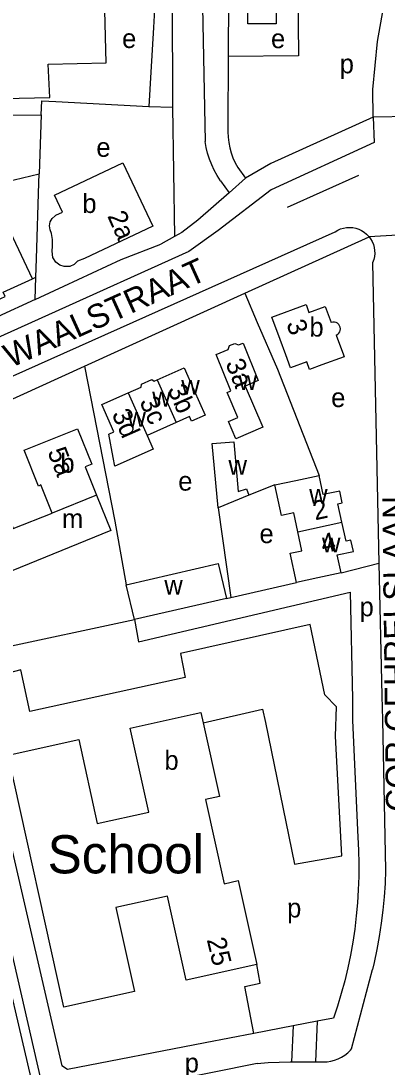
# Model space of a CAD drawing. Extents: x 156721 to 158827, y 386657 to 388950.
# Drawn here: x 157795.4 to 157872, y 387600.8 to 387819.8 of the extents above; entities that cross this region are included whole.
import ezdxf

# ---------------------------------------------------------------- set-up
doc = ezdxf.new("R2010")
doc.units = 0
for name, color, linetype in [('BLT_Basislijn', 7, 'Continuous'), ('BLT_Bebouwing', 7, 'Continuous'), ('BLT_Bebouwing_beschrifting', 7, 'Continuous'), ('BLT_Centroide', 7, 'Continuous'), ('BLT_Huisnummer', 7, 'Continuous'), ('BLT_Huisnummer_zonder_bebouwing', 7, 'Continuous'), ('BLT_Onderverdeling_panden', 7, 'Continuous'), ('BLT_Straatnaam', 7, 'Continuous'), ('BLT_Vlakafsluiter', 7, 'Continuous')]:
    doc.layers.add(name, color=color, linetype=linetype)

msp = doc.modelspace()

# ---------------------------------------------------------------- linework, layer by layer
at = {"layer": 'BLT_Basislijn'}
for p, q in [((157826.99, 387842.98), (157827.14, 387801.77)), ((157838.87, 387833.11), (157838.78, 387812.36)), ((157823.54, 387825.62), (157823.14, 387818.44)), ((157823.14, 387818.44), (157822.61, 387809.07)), ((157838.78, 387812.36), (157838.72, 387797.71)), ((157822.61, 387809.07), (157822.21, 387801.88)), ((157802.74, 387802.97), (157822.21, 387801.88)), ((157822.21, 387801.88), (157827.14, 387801.77)), ((157827.14, 387801.77), (157827.53, 387774.68)), ((157756.85, 387799.79), (157799.7, 387800.19)), ((157799.7, 387800.19), (157799.25, 387787.79)), ((157788.38, 387785.25), (157799.25, 387787.79)), ((157840.77, 387789.12), (157842.43, 387786.88)), ((157851.19, 387780.85), (157866.1, 387787.55)), ((157837.16, 387786.37), (157839.01, 387783.84)), ((157842.43, 387786.88), (157839.01, 387783.84)), ((157770.19, 387735.02), (157861.14, 387775.67)), ((157827.53, 387774.68), (157824.66, 387773.12)), ((157842.23, 387762.82), (157868.23, 387774.66)), ((157816.39, 387769.87), (157824.66, 387773.12)), ((157798.4, 387761.51), (157816.39, 387769.87)), ((157868.96, 387769.21), (157870.31, 387706.32)), ((157797.83, 387765.85), (157798.55, 387766.2)), ((157798.4, 387761.51), (157765.13, 387746.22)), ((157808.75, 387747.57), (157842.23, 387762.82)), ((157767.4, 387728.74), (157808.75, 387747.57)), ((157848.56, 387722.7), (157843.09, 387720.53)), ((157836.65, 387717.89), (157839.36, 387699.16)), ((157862.38, 387704.3), (157870.31, 387706.32)), ((157870.31, 387706.32), (157870.9, 387678.51)), ((157839.36, 387699.16), (157853.06, 387702.29)), ((157838.41, 387698.94), (157839.36, 387699.16)), ((157786.68, 387687.57), (157819.16, 387694.51)), ((157864.75, 387677.88), (157864.77, 387673.39)), ((157870.9, 387678.51), (157871.01, 387673.51)), ((157871.01, 387673.51), (157871.68, 387642.02)), ((157864.77, 387673.39), (157865.86, 387648.97)), ((157792.86, 387649.43), (157804, 387601.11)), ((157797.55, 387598.49), (157787.21, 387642.99)), ((157789.11, 387643.43), (157799.52, 387598.33)), ((157864.54, 387604.61), (157868.96, 387621.27)), ((157857.38, 387610.43), (157852.33, 387609.46)), ((157857.38, 387610.43), (157857.03, 387601.89)), ((157860.79, 387611.09), (157857.38, 387610.43)), ((157844.16, 387607.88), (157833.94, 387605.92)), ((157852.33, 387609.46), (157844.16, 387607.88)), ((157852.33, 387609.46), (157852.03, 387601.93)), ((157833.94, 387605.92), (157805.2, 387600.31)), ((157844.82, 387601.55), (157805.71, 387593.73)), ((157854.34, 387601.89), (157857.03, 387601.89)), ((157857.03, 387601.89), (157859.44, 387601.89)), ((157805.2, 387600.31), (157804, 387601.11))]:
    msp.add_line(p, q, dxfattribs=at)
for points in [[(157832.75, 387842.86), (157833.15, 387836.85), (157833.93, 387794.56)], [(157838.87, 387833.11), (157853.28, 387832.94), (157853.45, 387812.51), (157838.78, 387812.36)], [(157869.12, 387799.66), (157869.03, 387805.46), (157870.01, 387815.52), (157871.24, 387822.56)], [(157799.7, 387800.19), (157799.81, 387803.13), (157802.74, 387802.97)], [(157869.12, 387799.66), (157869.27, 387794.37), (157847.73, 387784.49), (157836.7, 387775.92), (157830.58, 387771.55), (157771.78, 387745.04), (157769.25, 387744.27), (157767.62, 387744.29), (157765.35, 387745.43), (157765.13, 387746.22)], [(157869.12, 387799.66), (157847.7, 387789.99), (157842.43, 387786.88)], [(157838.72, 387797.71), (157838.7, 387796.6), (157838.76, 387795.49), (157838.89, 387794.38), (157839.11, 387793.29), (157839.41, 387792.22), (157839.78, 387791.17), (157840.23, 387790.15), (157840.77, 387789.12)], [(157837.16, 387786.37), (157836.48, 387787.45), (157835.87, 387788.57), (157835.33, 387789.73), (157834.86, 387790.91), (157834.47, 387792.13), (157834.15, 387793.36), (157833.93, 387794.56)], [(157798.55, 387766.2), (157798.68, 387770.03), (157799.18, 387785.96), (157799.25, 387787.79)], [(157839.01, 387783.84), (157832.43, 387778.09), (157829.11, 387775.54), (157827.53, 387774.68)], [(157861.14, 387775.67), (157861.7, 387776.01), (157862.29, 387776.27), (157862.91, 387776.47), (157863.55, 387776.58), (157864.2, 387776.61), (157864.84, 387776.57), (157865.48, 387776.44), (157866.1, 387776.24), (157866.68, 387775.96), (157867.23, 387775.61), (157867.73, 387775.2), (157868.23, 387774.66)], [(157868.23, 387774.66), (157868.57, 387774.21), (157868.88, 387773.64), (157869.13, 387773.04), (157869.3, 387772.42), (157869.4, 387771.77), (157869.41, 387771.12), (157869.34, 387770.48), (157869.2, 387769.85), (157868.96, 387769.21)], [(157798.4, 387761.51), (157798.55, 387766.2)], [(157842.23, 387762.82), (157844.84, 387756.72), (157849.07, 387746.95), (157857.79, 387724.69)], [(157808.75, 387747.57), (157815.05, 387715.09), (157817.42, 387701.8)], [(157819.16, 387694.51), (157819.99, 387689.86), (157864.26, 387700.23), (157864.75, 387677.88)], [(157833.52, 387672.88), (157845.96, 387675.73), (157846.58, 387672.97), (157852.64, 387643.3), (157862.53, 387645.04), (157861.23, 387670.09), (157861.4, 387676.24), (157859.02, 387678.72), (157855.93, 387693.47), (157828.83, 387687.41), (157829.77, 387682.41), (157797.29, 387675.24), (157795.45, 387684), (157787.98, 387682.01)], [(157865.86, 387648.97), (157866.01, 387646.22), (157866.09, 387643.47), (157866.08, 387640.71), (157865.99, 387637.95), (157865.82, 387635.2), (157865.57, 387632.46), (157865.25, 387629.72), (157864.84, 387627), (157864.35, 387624.28), (157863.79, 387621.59), (157863.15, 387618.91), (157862.43, 387616.24), (157861.63, 387613.61), (157860.79, 387611.09)], [(157871.68, 387642.02), (157871.58, 387639.24), (157871.4, 387636.47), (157871.14, 387633.7), (157870.8, 387630.94), (157870.38, 387628.19), (157869.88, 387625.45), (157869.31, 387622.73), (157868.96, 387621.27)], [(157844.16, 387607.88), (157842.24, 387617.7), (157845.49, 387618.36), (157844.76, 387622.28)], [(157859.44, 387601.89), (157860.23, 387602.03), (157861.01, 387602.25), (157861.76, 387602.54), (157862.47, 387602.91), (157863.15, 387603.34), (157863.78, 387603.84), (157864.36, 387604.4), (157864.54, 387604.61)], [(157844.82, 387601.55), (157847.12, 387601.76), (157849.42, 387601.88), (157851.73, 387601.93), (157852.03, 387601.93)], [(157852.03, 387601.93), (157854.04, 387601.9), (157854.34, 387601.89)]]:
    msp.add_lwpolyline(points, dxfattribs=at)
at = {"layer": 'BLT_Bebouwing'}
for p, q in [((157827.93, 387735.75), (157821.81, 387733.03)), ((157843.09, 387720.53), (157836.65, 387717.89)), ((157819.16, 387694.51), (157817.42, 387701.8)), ((157838.41, 387698.94), (157819.16, 387694.51))]:
    msp.add_line(p, q, dxfattribs=at)
for points in [[(157766.36, 387813.56), (157763.41, 387813.5), (157763.46, 387811.2), (157762.93, 387811.19), (157763.11, 387802.98), (157801.47, 387803.82), (157801.16, 387810.79), (157813.23, 387811.05), (157813, 387822.02), (157801.05, 387821.9), (157787.5, 387821.57), (157786.83, 387850.46)], [(157842.91, 387826.87), (157848.8, 387826.86), (157848.79, 387819.22), (157842.9, 387819.23), (157842.91, 387826.87)], [(157797.83, 387765.85), (157791.55, 387779.29), (157777.46, 387772.71)], [(157782.96, 387761.03), (157783.77, 387759.31), (157789.8, 387762.14), (157790.25, 387761.27), (157792.13, 387762.14), (157791.73, 387763.05), (157797.83, 387765.85)], [(157861.38, 387754.05), (157862.9, 387749.9), (157863.04, 387749.52), (157858.35, 387747.8), (157855.8, 387746.86), (157855.21, 387748.49), (157851.8, 387747.24), (157850.82, 387749.9), (157849.62, 387753.16), (157847.92, 387757.82), (157855.06, 387760.44), (157855.67, 387758.79), (157859.08, 387760.05), (157860.31, 387756.69)], [(157861.38, 387754.05), (157861.67, 387754.22), (157861.92, 387754.45), (157862.1, 387754.73), (157862.21, 387755.05), (157862.24, 387755.38), (157862.2, 387755.72), (157862.08, 387756.03), (157861.88, 387756.31), (157861.63, 387756.53), (157861.33, 387756.69), (157861.01, 387756.77), (157860.67, 387756.78), (157860.34, 387756.7), (157860.31, 387756.69)], [(157823.96, 387744.69), (157829.6, 387747.19), (157831.62, 387742.62), (157833.98, 387737.31), (157831.14, 387736.05), (157830.72, 387736.99), (157827.93, 387735.75)], [(157817.85, 387741.97), (157820.55, 387743.17), (157820.62, 387743.8), (157822.8, 387744.77), (157823.31, 387744.4), (157823.96, 387744.69)], [(157821.81, 387733.03), (157823.07, 387730.19), (157815.1, 387726.65), (157814.76, 387728.43), (157813.82, 387733.34), (157814.88, 387733.81), (157812.34, 387739.53), (157817.85, 387741.97)], [(157801.95, 387716.81), (157799.57, 387722.72), (157799.1, 387722.41), (157796.12, 387729.95), (157807.26, 387734.43), (157810.24, 387727.02), (157808.86, 387726.48), (157811.26, 387720.52)], [(157836.65, 387717.89), (157835.46, 387731.35), (157839.97, 387731.74), (157840.86, 387721.29), (157842.6, 387721.91), (157843.09, 387720.53)], [(157776.91, 387721.02), (157788.95, 387725.99), (157793.83, 387713.57), (157801.95, 387716.81)], [(157848.56, 387722.7), (157852.9, 387723.64), (157857.79, 387724.69)], [(157862.56, 387714.89), (157861.73, 387718.73), (157862.64, 387718.93), (157862.1, 387721.41), (157858.66, 387720.66), (157857.79, 387724.69)], [(157853.34, 387712.9), (157852.48, 387716.87), (157849.94, 387716.32), (157848.56, 387722.7)], [(157811.26, 387720.52), (157814.21, 387713.13), (157784.94, 387701.22)], [(157853.06, 387702.29), (157851.74, 387708.39), (157854.2, 387708.93), (157853.34, 387712.9)], [(157862.38, 387704.3), (157861.57, 387708.03), (157864.95, 387708.76), (157864.43, 387711.16), (157863.42, 387710.94), (157862.56, 387714.89)], [(157817.42, 387701.8), (157836.68, 387706.21), (157838.41, 387698.94)], [(157862.38, 387704.3), (157857.49, 387703.24), (157853.06, 387702.29)], [(157844.76, 387622.28), (157829.98, 387619), (157826.06, 387636.59), (157815.3, 387634.22), (157819.2, 387616.64), (157804.44, 387613.38), (157792.78, 387666.14), (157807.53, 387669.39), (157811.41, 387651.81), (157822.16, 387654.19), (157818.26, 387671.78), (157831.46, 387674.71)], [(157831.46, 387674.71), (157833.03, 387675.06), (157833.52, 387672.88)], [(157833.52, 387672.88), (157836.94, 387657.47), (157834.01, 387656.82), (157837.92, 387639.22), (157840.85, 387639.89), (157844.76, 387622.28)]]:
    msp.add_lwpolyline(points, dxfattribs=at)
for points in [[(157816.75, 387790.14), (157823.03, 387776.89), (157808.74, 387770.11), (157807.29, 387769.51), (157806.58, 387768.84), (157805.65, 387768.44), (157804.47, 387768.39), (157803.54, 387768.7), (157802.74, 387769.32), (157802.12, 387770.33), (157801.99, 387771.65), (157802.05, 387772.65), (157802.05, 387774.04), (157801.81, 387775.3), (157801.54, 387776.11), (157801.4, 387776.91), (157801.56, 387777.75), (157801.98, 387778.5), (157802.6, 387779.05), (157802.77, 387779.15), (157804.14, 387779.8), (157802.46, 387783.36)], [(157836.24, 387750), (157838.74, 387751.07), (157839.08, 387751.88), (157840.19, 387752.33), (157840.96, 387752), (157841.89, 387752.38), (157845.07, 387744.53), (157842.33, 387743.36), (157845.99, 387734.76), (157840.37, 387732.36), (157838.84, 387735.95), (157840.78, 387736.78), (157838.54, 387742.04), (157839.33, 387742.37)]]:
    msp.add_lwpolyline(points, close=True, dxfattribs=at)
at = {"layer": 'BLT_Onderverdeling_panden'}
for p, q in [((157823.96, 387744.69), (157827.93, 387735.75)), ((157817.85, 387741.97), (157821.81, 387733.03)), ((157811.26, 387720.52), (157801.95, 387716.81)), ((157853.34, 387712.9), (157862.56, 387714.89))]:
    msp.add_line(p, q, dxfattribs=at)
at = {"layer": 'BLT_Vlakafsluiter'}
for p, q in [((157878.07, 387799.87), (157869.12, 387799.66)), ((157875.34, 387775.02), (157868.23, 387774.66))]:
    msp.add_line(p, q, dxfattribs=at)

# ---------------------------------------------------------------- texts
at = {"layer": 'BLT_Bebouwing_beschrifting'}
msp.add_text('School', height=8, dxfattribs=at).set_placement((157801.02, 387641.37))
at = {"layer": 'BLT_Centroide'}
for s, p in [('e', (157816.59, 387814.16)), ('e', (157847.73, 387814.13)), ('p', (157862.1, 387808.86)), ('e', (157811.21, 387791.38)), ('b', (157808.28, 387779.62)), ('b', (157855.77, 387753.75)), ('w', (157828.97, 387741.56)), ('w', (157840.94, 387742.59)), ('w', (157822.89, 387739.11)), ('e', (157860.31, 387738.99)), ('w', (157817.7, 387734.86)), ('b', (157803.69, 387725.25)), ('w', (157838.84, 387724.81)), ('e', (157828.33, 387721.5)), ('w', (157855.71, 387718.78)), ('m', (157804.02, 387713.66)), ('e', (157845.32, 387710.51)), ('w', (157858.4, 387708.59)), ('w', (157825.42, 387699.75)), ('p', (157866.25, 387695.2)), ('b', (157825.45, 387663.06)), ('p', (157851.1, 387632.15)), ('p', (157829.69, 387599.72))]:
    msp.add_text(s, height=4, dxfattribs=at).set_placement(p)
at = {"layer": 'BLT_Huisnummer'}
for s, rotation, p in [('2a', 293.9233, (157813.44, 387779.01)), ('3', 290.1972, (157850.87, 387756.48)), ('3a', 292.0455, (157838.14, 387748.17)), ('3b', 293.9238, (157826, 387742.72)), ('3c', 293.9233, (157820.16, 387740.16)), ('3d', 293.9216, (157814.36, 387737.57)), ('5a', 291.4348, (157800.93, 387729.66)), ('2', 12.2008, (157856.96, 387715.27)), ('4', 12.2044, (157858.62, 387708.34))]:
    msp.add_text(s, height=4, rotation=rotation, dxfattribs=at).set_placement(p)
at = {"layer": 'BLT_Huisnummer_zonder_bebouwing'}
msp.add_text('25', height=4, rotation=283.4047, dxfattribs=at).set_placement((157834.28, 387627.51))
at = {"layer": 'BLT_Straatnaam'}
for s, height, rotation, p in [('WAALSTRAAT', 5, 24.3123, (157793.31, 387747.13)), ('COR GEHRELSLAAN', 4.9999, 90.6547, (157876.77, 387654.29))]:
    msp.add_text(s, height=height, rotation=rotation, dxfattribs=at).set_placement(p)

doc.saveas('drawing.dxf')
